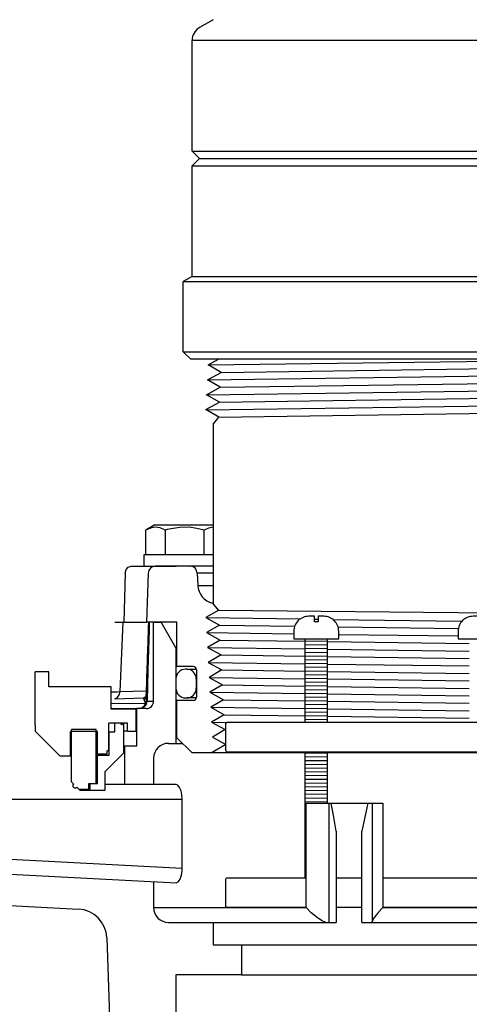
# Model space of a CAD drawing. Extents: x -285 to 5863, y 308 to 3178.
# Tile 394 of 622: x 1826 to 1829.76, y 969.54 to 977.78. Entities that reach past the tile are written whole.
import ezdxf

# ---------------------------------------------------------------- set-up
doc = ezdxf.new("R2010")
doc.units = 0
doc.header["$MEASUREMENT"] = 0
doc.header["$PDSIZE"] = 1
doc.layers.get('DEFPOINTS').update_dxf_attribs({"linetype": 'CONTINUOUS'})
for name, color, linetype in [('DIM', 3, 'CONTINUOUS'), ('GALV-4', 4, 'CONTINUOUS'), ('JACK-SCREW', 2, 'CONTINUOUS'), ('SPILL-BUCKET', 1, 'CONTINUOUS'), ('SWIVEL-ADAPTOR', 1, 'CONTINUOUS')]:
    doc.layers.add(name, color=color, linetype=linetype)
doc.styles.add('SIMPLEX', font='simplex')
doc.dimstyles.new('DIM64', dxfattribs={"dimscale": 64, "dimtxt": 0.09375, "dimasz": 0.09375, "dimexe": 0.0625, "dimexo": 0.0625, "dimgap": 0.046875, "dimtad": 1, "dimdec": 4, "dimzin": 3, "dimdsep": 46, "dimlunit": 4, "dimtxsty": 'SIMPLEX', "dimcen": 0, "dimclrd": 256, "dimclre": 256, "dimclrt": 256, "dimadec": 0, "dimazin": 0, "dimtfac": 1, "dimtdec": 4, "dimtmove": 0, "dimatfit": 3, "dimfxl": 1, "dimfrac": 2, "dimtolj": 1, "dimtzin": 0, "dimarcsym": 0})

# ---------------------------------------------------------------- blocks, each defined once
blk = doc.blocks.new('*D13')
at = {"layer": 'DEFPOINTS', "color": 0, "transparency": 16777216}
for p in [(1368.5472, 978.296), (2031.7725, 978.0147), (1368.5472, 700.5233)]:
    blk.add_point(p, dxfattribs=at)
at = {"layer": 'DIM', "lineweight": -2, "transparency": 16777216}
for p, q in [((1368.5472, 974.296), (1368.5472, 696.5233)), ((2031.7725, 974.0147), (2031.7725, 696.5233)), ((2025.7725, 700.5233), (1374.5472, 700.5233))]:
    blk.add_line(p, q, dxfattribs=at)
at = {"layer": 'DIM', "transparency": 16777216}
for points in [[(1374.5472, 701.5233), (1374.5472, 699.5233), (1368.5472, 700.5233)], [(2025.7725, 701.5233), (2025.7725, 699.5233), (2031.7725, 700.5233)]]:
    blk.add_solid(points, dxfattribs=at)
at = {"layer": 'DIM', "transparency": 16777216, "insert": (1700.1599, 708.0947), "char_height": 6, "attachment_point": 5, "style": 'SIMPLEX'}
blk.add_mtext('\\A1;55\'-3 1/4" (F.V. TANK SLAB)', dxfattribs=at)

msp = doc.modelspace()

# ---------------------------------------------------------------- linework, layer by layer
at = {"layer": 'GALV-4', "linetype": 'Continuous'}
for p, q in [((1827.58129, 974.88788), (1827.66745, 974.93528)), ((1827.68819, 974.82542), (1827.58129, 974.88788)), ((1827.57434, 974.76296), (1827.68819, 974.82542)), ((1827.68156, 974.7005), (1827.57434, 974.76296)), ((1827.56738, 974.63805), (1827.68156, 974.7005)), ((1827.67494, 974.57559), (1827.56738, 974.63805)), ((1827.56076, 974.51313), (1827.67494, 974.57559)), ((1827.66832, 974.45067), (1827.56076, 974.51313)), ((1827.6677, 974.45103), (1827.62181, 974.39494)), ((1827.62181, 974.39494), (1827.62181, 972.89513)), ((1827.6677, 972.83474), (1827.61829, 972.89513)), ((1827.66832, 972.8351), (1827.56076, 972.77264)), ((1827.56076, 972.77264), (1827.67494, 972.71018)), ((1827.67494, 972.71018), (1827.56738, 972.64773)), ((1827.56738, 972.64773), (1827.68156, 972.58527)), ((1827.68156, 972.58527), (1827.57434, 972.52281)), ((1827.57434, 972.52281), (1827.68819, 972.46035)), ((1827.68819, 972.46035), (1827.58129, 972.3979)), ((1827.58129, 972.3979), (1827.69481, 972.33544)), ((1827.69481, 972.33544), (1827.58825, 972.27298)), ((1827.68209, 972.34244), (1827.6912, 972.33332)), ((1827.58825, 972.27298), (1827.70143, 972.21052)), ((1827.70143, 972.21052), (1827.59521, 972.14807)), ((1827.59521, 972.14807), (1827.70805, 972.08561)), ((1827.70805, 972.08561), (1827.60217, 972.02315)), ((1827.60217, 972.02315), (1827.71467, 971.96069)), ((1827.71467, 971.96069), (1827.60912, 971.89824)), ((1827.60912, 971.89824), (1827.7213, 971.83578)), ((1827.7213, 971.83578), (1827.61608, 971.77332)), ((1827.61608, 971.77332), (1827.72792, 971.71087)), ((1827.72792, 971.71087), (1827.61376, 971.64289)), ((1827.61376, 971.64289), (1832.00251, 971.64289))]:
    msp.add_line(p, q, dxfattribs=at)
at = {"layer": 'GALV-4', "color": 7, "linetype": 'Continuous'}
for p, q in [((1827.58129, 974.88788), (1831.0558, 974.93528)), ((1827.68819, 974.82542), (1832.05212, 974.88788)), ((1827.57434, 974.76296), (1832.1658, 974.82542)), ((1827.68156, 974.7005), (1832.05874, 974.76296)), ((1827.56738, 974.63805), (1832.17276, 974.7005)), ((1827.67494, 974.57559), (1832.06536, 974.63805)), ((1827.56107, 974.51295), (1832.17971, 974.57559)), ((1827.66832, 974.45067), (1832.06536, 974.51323)), ((1827.66832, 972.8351), (1832.0402, 972.79108)), ((1827.56076, 972.77264), (1828.35066, 972.76196)), ((1828.46881, 972.76036), (1828.50006, 972.75994)), ((1828.62325, 972.75827), (1829.70304, 972.74367)), ((1827.56738, 972.64773), (1828.29694, 972.63783)), ((1827.67494, 972.71018), (1828.30419, 972.70123)), ((1828.6664, 972.69608), (1829.67228, 972.68177)), ((1827.68156, 972.58527), (1828.39069, 972.57515)), ((1828.57819, 972.57247), (1829.76399, 972.55555)), ((1828.67194, 972.63275), (1829.67024, 972.61921)), ((1827.57434, 972.52281), (1828.39069, 972.51171)), ((1828.57819, 972.50916), (1829.76399, 972.49303)), ((1827.68819, 972.46035), (1828.39069, 972.4503)), ((1828.57819, 972.44762), (1829.76399, 972.43064)), ((1827.58129, 972.3979), (1828.39069, 972.38685)), ((1827.69481, 972.33544), (1828.39069, 972.32545)), ((1828.57819, 972.38429), (1829.76399, 972.36811)), ((1828.57819, 972.32276), (1829.76399, 972.30573)), ((1827.58825, 972.27298), (1828.39069, 972.262)), ((1828.57819, 972.25943), (1829.76399, 972.2432)), ((1827.70143, 972.21052), (1828.39069, 972.2006)), ((1828.57819, 972.1979), (1829.76399, 972.18082)), ((1827.59521, 972.14807), (1828.39069, 972.13715)), ((1827.70805, 972.08561), (1828.39069, 972.07575)), ((1828.57819, 972.13457), (1829.76399, 972.11829)), ((1828.57819, 972.07304), (1829.76399, 972.05591)), ((1827.60217, 972.02315), (1828.39069, 972.01229)), ((1828.57819, 972.00971), (1829.76399, 971.99338)), ((1827.71467, 971.96069), (1828.39069, 971.9509)), ((1828.57819, 971.94818), (1829.76399, 971.931)), ((1827.60912, 971.89824), (1827.73657, 971.89648))]:
    msp.add_line(p, q, dxfattribs=at)
at = {"layer": 'JACK-SCREW'}
for p, q in [((1828.39069, 971.89812), (1828.39069, 972.59677)), ((1828.57819, 971.89812), (1828.57819, 972.59677)), ((1828.39069, 970.59677), (1828.39069, 971.64812)), ((1828.57819, 971.22117), (1828.57819, 971.64812))]:
    msp.add_line(p, q, dxfattribs=at)
for points in [[(1828.29694, 972.65927), (1828.29694, 972.59677), (1828.67194, 972.59677), (1828.67194, 972.65927, 0.4142136), (1828.54694, 972.78427), (1828.50006, 972.78427), (1828.50006, 972.7374), (1828.46881, 972.7374), (1828.46881, 972.78427), (1828.42194, 972.78427, 0.4142136)], [(1829.67024, 972.65927), (1829.67024, 972.59677), (1830.04524, 972.59677), (1830.04524, 972.65927, 0.4142136), (1829.92024, 972.78427), (1829.87337, 972.78427), (1829.87337, 972.7374), (1829.84212, 972.7374), (1829.84212, 972.78427), (1829.79524, 972.78427, 0.4142136)]]:
    msp.add_lwpolyline(points, format="xyb", close=True, dxfattribs=at)
at = {"layer": 'JACK-SCREW', "color": 2, "linetype": 'Continuous'}
msp.add_lwpolyline([(1827.72792, 971.66375), (1827.72792, 971.8825, -0.4142136), (1827.74354, 971.89812), (1831.97194, 971.89812, -0.4142136), (1831.98756, 971.8825), (1831.98756, 971.66375, -0.4142136), (1831.97194, 971.64812), (1827.74354, 971.64812, -0.4142136)], format="xyb", close=True, dxfattribs=at)
for points in [[(1828.40043, 970.34677), (1827.74354, 970.34677, -0.4142136), (1827.72792, 970.3624), (1827.72792, 970.58115, -0.4142136), (1827.74354, 970.59677), (1828.40043, 970.59677)], [(1829.04025, 970.59677), (1831.97194, 970.59677, -0.4142136), (1831.98756, 970.58115), (1831.98756, 970.3624, -0.4142136), (1831.97194, 970.34677), (1829.04025, 970.34677)]]:
    msp.add_lwpolyline(points, format="xyb", dxfattribs=at)
for points in [[(1828.65178, 970.59677), (1828.86483, 970.59677)], [(1828.86483, 970.34677), (1828.65178, 970.34677)]]:
    msp.add_lwpolyline(points, dxfattribs=at)
at = {"layer": 'SPILL-BUCKET', "linetype": 'Continuous'}
for p, q in [((1827.13403, 973.54808), (1827.05933, 973.50495)), ((1827.09695, 973.52245), (1827.05933, 973.50495)), ((1827.05933, 973.29825), (1827.05933, 973.50495)), ((1827.13469, 973.52992), (1827.09695, 973.52245)), ((1827.13403, 973.54808), (1827.62181, 973.54808)), ((1827.1791, 973.52403), (1827.13469, 973.52992)), ((1827.2216, 973.50495), (1827.1791, 973.52403)), ((1827.23858, 973.50966), (1827.2216, 973.50495)), ((1827.2216, 973.50495), (1827.2216, 973.29825)), ((1827.25566, 973.51397), (1827.23858, 973.50966)), ((1827.33956, 973.52805), (1827.25566, 973.51397)), ((1827.4224, 973.52853), (1827.33956, 973.52805)), ((1827.48516, 973.51983), (1827.4224, 973.52853)), ((1827.54613, 973.50495), (1827.48516, 973.51983)), ((1827.58376, 973.52245), (1827.54613, 973.50495)), ((1827.54613, 973.29825), (1827.54613, 973.50495)), ((1827.6215, 973.52992), (1827.58376, 973.52245)), ((1827.62181, 973.52988), (1827.6215, 973.52992)), ((1827.0426, 973.29825), (1827.0426, 973.20432)), ((1827.62181, 973.29825), (1827.0426, 973.29825)), ((1826.8866, 973.14404), (1826.87492, 972.73589)), ((1826.8866, 973.14404), (1826.89403, 973.17434)), ((1826.89403, 973.17434), (1826.91267, 973.19631)), ((1826.91267, 973.19631), (1826.93773, 973.20432)), ((1826.93773, 973.20432), (1827.20907, 973.20432)), ((1827.07875, 973.14404), (1827.0645, 972.73589)), ((1827.42721, 973.20432), (1827.14117, 973.20432)), ((1827.20907, 973.20432), (1827.25412, 973.20432)), ((1827.25412, 973.20432), (1827.28706, 973.20432)), ((1827.28706, 973.20432), (1827.30714, 973.20432)), ((1827.30714, 973.20432), (1827.31389, 973.20432)), ((1827.42721, 973.20432), (1827.43316, 973.20432)), ((1827.62181, 973.20432), (1827.43316, 973.20432)), ((1827.48963, 973.14404), (1827.49317, 973.04272)), ((1827.62181, 972.89513), (1827.61829, 972.89513)), ((1826.79941, 972.73589), (1826.83015, 972.73589)), ((1826.83015, 972.73589), (1826.86822, 972.73589)), ((1826.84322, 972.15341), (1826.86822, 972.73589)), ((1826.86822, 972.73589), (1827.0645, 972.73589)), ((1827.31755, 972.73589), (1827.0645, 972.73589)), ((1827.08096, 972.73184), (1827.08082, 972.72778)), ((1827.08109, 972.73589), (1827.08096, 972.73184)), ((1827.08831, 972.73589), (1827.08628, 972.66343)), ((1827.12369, 972.73589), (1827.18614, 972.73589)), ((1827.12369, 972.07374), (1827.12369, 972.73589)), ((1827.31106, 972.51953), (1827.18614, 972.73589)), ((1827.31755, 972.36289), (1827.31755, 972.73589)), ((1827.07889, 972.67059), (1827.07791, 972.64122)), ((1827.07986, 972.69919), (1827.07889, 972.67059)), ((1827.08082, 972.72778), (1827.07986, 972.69919)), ((1827.08628, 972.66343), (1827.08424, 972.59095)), ((1827.07589, 972.58161), (1827.07487, 972.55137)), ((1827.07691, 972.61184), (1827.07589, 972.58161)), ((1827.07791, 972.64122), (1827.07691, 972.61184)), ((1827.08424, 972.59095), (1827.07695, 972.33245)), ((1827.07277, 972.48896), (1827.07167, 972.45667)), ((1827.07382, 972.52017), (1827.07277, 972.48896)), ((1827.07487, 972.55137), (1827.07382, 972.52017)), ((1827.31268, 972.51953), (1827.31106, 972.51953)), ((1827.31106, 972.51953), (1827.31106, 971.72083)), ((1827.31754, 972.51953), (1827.31268, 972.51953)), ((1827.07058, 972.42437), (1827.06944, 972.39082)), ((1827.07167, 972.45667), (1827.07058, 972.42437)), ((1827.06712, 972.32222), (1827.06593, 972.28718)), ((1827.06831, 972.35726), (1827.06712, 972.32222)), ((1827.06944, 972.39082), (1827.06831, 972.35726)), ((1827.07695, 972.33245), (1827.06963, 972.07374)), ((1827.45406, 972.36289), (1827.31755, 972.36289)), ((1827.40996, 972.34116), (1827.43679, 972.34116)), ((1827.43679, 972.34116), (1827.4813, 972.34116)), ((1827.48194, 972.33501), (1827.48194, 972.10797)), ((1827.0647, 972.2509), (1827.06346, 972.21462)), ((1827.06593, 972.28718), (1827.0647, 972.2509)), ((1826.76893, 972.15058), (1826.81864, 972.15247)), ((1826.81864, 972.15247), (1826.84322, 972.15341)), ((1826.83696, 972.12589), (1826.84322, 972.15341)), ((1826.84322, 972.15341), (1827.06164, 972.16104)), ((1827.06221, 972.17763), (1827.06095, 972.14063)), ((1827.06346, 972.21462), (1827.06221, 972.17763)), ((1826.79941, 972.09475), (1826.82125, 972.10486)), ((1826.79941, 972.09444), (1827.04005, 972.10284)), ((1826.82125, 972.10486), (1826.83696, 972.12589)), ((1827.04024, 972.10286), (1827.04002, 972.10286)), ((1827.04154, 972.1008), (1827.04005, 972.10284)), ((1827.04045, 972.10287), (1827.04024, 972.10286)), ((1827.04177, 972.10294), (1827.04045, 972.10287)), ((1827.04349, 972.09439), (1827.04154, 972.1008)), ((1827.04308, 972.10307), (1827.04177, 972.10294)), ((1827.04436, 972.10325), (1827.04308, 972.10307)), ((1827.04434, 972.09048), (1827.04349, 972.09439)), ((1827.04522, 972.08554), (1827.04434, 972.09048)), ((1827.04563, 972.10345), (1827.04436, 972.10325)), ((1827.04522, 972.08554), (1827.05367, 972.0941)), ((1827.0481, 972.07549), (1827.04522, 972.08554)), ((1827.04686, 972.1037), (1827.04563, 972.10345)), ((1827.04807, 972.10398), (1827.04686, 972.1037)), ((1827.04923, 972.10429), (1827.04807, 972.10398)), ((1827.0535, 972.06461), (1827.0481, 972.07549)), ((1827.05035, 972.10463), (1827.04923, 972.10429)), ((1827.05142, 972.10499), (1827.05035, 972.10463)), ((1827.05245, 972.10537), (1827.05142, 972.10499)), ((1827.05343, 972.10576), (1827.05245, 972.10537)), ((1827.05294, 972.04191), (1827.06155, 972.0727)), ((1827.05436, 972.10617), (1827.05343, 972.10576)), ((1827.05367, 972.0941), (1827.05977, 972.10427)), ((1827.05525, 972.10659), (1827.05436, 972.10617)), ((1827.05608, 972.10701), (1827.05525, 972.10659)), ((1827.05656, 972.10727), (1827.05608, 972.10701)), ((1827.05703, 972.10752), (1827.05656, 972.10727)), ((1827.05747, 972.10778), (1827.05703, 972.10752)), ((1827.05789, 972.10803), (1827.05747, 972.10778)), ((1827.05831, 972.10829), (1827.05789, 972.10803)), ((1827.05871, 972.10855), (1827.05831, 972.10829)), ((1827.05989, 972.10936), (1827.05871, 972.10855)), ((1827.06025, 972.12023), (1827.05956, 972.09982)), ((1827.05968, 972.09979), (1827.06155, 972.0727)), ((1827.0601, 972.06545), (1827.06155, 972.0727)), ((1827.06095, 972.14063), (1827.06025, 972.12023)), ((1827.06155, 972.0727), (1827.06494, 972.07322)), ((1827.06162, 972.04251), (1827.06963, 972.07374)), ((1827.06494, 972.07322), (1827.06963, 972.07374)), ((1827.06963, 972.07374), (1827.09956, 972.07374)), ((1827.09956, 972.07374), (1827.11764, 972.07374)), ((1827.11764, 972.07374), (1827.12369, 972.07374)), ((1827.45406, 972.08009), (1827.31755, 972.08009)), ((1827.31755, 971.7678), (1827.31755, 972.08009)), ((1827.48111, 972.10132), (1827.43671, 972.10132)), ((1826.76893, 972.05329), (1827.05747, 972.05836)), ((1826.76893, 972.01129), (1826.98068, 972.01129)), ((1826.98068, 972.01129), (1826.98528, 972.01129)), ((1827.06123, 972.01129), (1826.98528, 972.01129)), ((1826.98528, 971.699), (1826.98528, 972.01129)), ((1826.99982, 972.01129), (1827.03039, 972.01948)), ((1826.99982, 972.01129), (1827.02519, 972.01725)), ((1827.00987, 972.01129), (1827.03975, 972.01965)), ((1827.02519, 972.01725), (1827.04571, 972.03401)), ((1827.03039, 972.01948), (1827.05294, 972.04191)), ((1827.03975, 972.01965), (1827.06162, 972.04251)), ((1827.04571, 972.03401), (1827.05747, 972.05836)), ((1827.05747, 972.05836), (1827.0535, 972.06461)), ((1827.05747, 972.05836), (1827.0601, 972.06545)), ((1827.31755, 971.7678), (1827.44247, 971.64289)), ((1826.87487, 971.699), (1826.8816, 971.699)), ((1826.8816, 971.699), (1826.88385, 971.699)), ((1826.88385, 971.37566), (1826.88385, 971.699)), ((1826.88385, 971.699), (1826.98528, 971.699)), ((1827.2486, 971.72083), (1827.31106, 971.72083)), ((1827.31106, 971.72083), (1827.31702, 971.72083)), ((1827.31702, 971.72083), (1827.33489, 971.72083)), ((1827.33489, 971.72083), (1827.36457, 971.72083)), ((1827.12369, 971.59592), (1827.12369, 971.37566)), ((1827.44247, 971.64289), (1827.61376, 971.64289)), ((1827.31182, 971.37566), (1826.71773, 971.37566)), ((1827.32649, 971.37011), (1827.31182, 971.37566)), ((1827.34187, 971.35153), (1827.32649, 971.37011)), ((1827.35371, 971.32382), (1827.34187, 971.35153)), ((1827.36416, 971.25074), (1824.75031, 971.25074)), ((1827.36141, 971.28949), (1827.35371, 971.32382)), ((1827.36416, 971.25074), (1827.36141, 971.28949)), ((1827.36416, 970.67672), (1827.36416, 971.25074)), ((1828.40043, 970.34677), (1828.40043, 971.22117)), ((1828.40043, 971.22117), (1829.04025, 971.22117)), ((1828.59032, 971.22117), (1828.59032, 970.22186)), ((1828.62985, 971.10382), (1828.60801, 971.22117)), ((1828.91424, 971.22117), (1828.88965, 971.10325)), ((1828.95503, 970.23731), (1828.95503, 971.22117)), ((1829.04025, 971.22117), (1829.04025, 970.34677)), ((1828.65178, 970.98696), (1828.62985, 971.10382)), ((1828.88965, 971.10325), (1828.86483, 970.98696)), ((1828.65178, 970.98696), (1828.65178, 970.22186)), ((1828.86483, 970.22186), (1828.86483, 970.98696)), ((1824.75031, 970.81371), (1827.36416, 970.67672)), ((1824.86868, 970.68242), (1827.31182, 970.55438)), ((1827.36349, 970.65746), (1827.36416, 970.67672)), ((1827.3456, 970.58382), (1827.35761, 970.61815)), ((1827.35761, 970.61815), (1827.36349, 970.65746)), ((1827.12369, 970.56424), (1827.12369, 970.34677)), ((1827.31182, 970.55438), (1827.32933, 970.56138)), ((1827.32933, 970.56138), (1827.3456, 970.58382)), ((1827.12369, 970.34677), (1828.40043, 970.34677)), ((1828.4007, 970.34646), (1828.40043, 970.34677)), ((1828.44197, 970.30363), (1828.4007, 970.34646)), ((1829.03994, 970.34646), (1829.00257, 970.30586)), ((1829.04025, 970.34677), (1829.03994, 970.34646)), ((1829.04025, 970.34677), (1832.11827, 970.34677)), ((1828.46597, 970.28232), (1828.44197, 970.30363)), ((1828.49114, 970.26245), (1828.46597, 970.28232)), ((1828.52866, 970.23794), (1828.49114, 970.26245)), ((1828.96972, 970.26381), (1828.95503, 970.23731)), ((1828.98465, 970.28413), (1828.96972, 970.26381)), ((1829.00257, 970.30586), (1828.98465, 970.28413)), ((1827.2486, 970.22186), (1828.65178, 970.22186)), ((1827.62335, 970.22186), (1827.62335, 970.03449)), ((1828.563, 970.22186), (1828.52866, 970.23794)), ((1828.86483, 970.22186), (1829.86544, 970.22186)), ((1828.94295, 970.22186), (1828.94292, 970.22186)), ((1828.94738, 970.22383), (1828.94295, 970.22186)), ((1828.9516, 970.22953), (1828.94738, 970.22383)), ((1828.95334, 970.23309), (1828.9516, 970.22953)), ((1828.95503, 970.23731), (1828.95334, 970.23309)), ((1827.86018, 970.03449), (1827.86018, 969.783))]:
    msp.add_line(p, q, dxfattribs=at)
at = {"layer": 'SPILL-BUCKET', "color": 7, "linetype": 'Continuous'}
for p, q in [((1827.62181, 973.14404), (1827.48963, 973.14404)), ((1827.49317, 973.04273), (1827.62181, 973.04273)), ((1828.57819, 972.57602), (1828.39069, 972.57335)), ((1828.57819, 972.54477), (1828.39069, 972.5421)), ((1828.57819, 972.51351), (1828.39069, 972.51085)), ((1828.57819, 972.48226), (1828.39069, 972.47959)), ((1828.57819, 972.45101), (1828.39069, 972.44834)), ((1828.57819, 972.41975), (1828.39069, 972.41709)), ((1827.401, 972.34116), (1827.391, 972.34116)), ((1827.401, 972.34116), (1827.40996, 972.34116)), ((1828.57819, 972.3885), (1828.39069, 972.38583)), ((1828.57819, 972.35725), (1828.39069, 972.35458)), ((1828.57819, 972.32599), (1828.39069, 972.32333)), ((1827.31106, 972.26121), (1827.31106, 972.18127)), ((1827.48094, 972.26121), (1827.48094, 972.18127)), ((1827.48119, 972.26121), (1827.48094, 972.26121)), ((1827.48194, 972.26121), (1827.48119, 972.26121)), ((1828.57819, 972.29474), (1828.39069, 972.29207)), ((1828.57819, 972.26349), (1828.39069, 972.26082)), ((1827.48094, 972.18127), (1827.48119, 972.18127)), ((1827.48119, 972.18127), (1827.48194, 972.18127)), ((1828.57819, 972.23223), (1828.39069, 972.22957)), ((1828.57819, 972.20098), (1828.39069, 972.19831)), ((1828.57819, 972.16973), (1828.39069, 972.16706)), ((1827.391, 972.10132), (1827.401, 972.10132)), ((1827.40994, 972.10132), (1827.401, 972.10132)), ((1827.43671, 972.10132), (1827.40994, 972.10132)), ((1828.57819, 972.13847), (1828.39069, 972.13581)), ((1828.57819, 972.10722), (1828.39069, 972.10455)), ((1828.57819, 972.07597), (1828.39069, 972.0733)), ((1828.57819, 972.04472), (1828.39069, 972.04205)), ((1828.57819, 972.01346), (1828.39069, 972.01079)), ((1828.57819, 971.98221), (1828.39069, 971.97954)), ((1828.57819, 971.95096), (1828.39069, 971.94829)), ((1828.57819, 971.9197), (1828.39069, 971.91704)), ((1828.57819, 971.63842), (1828.39069, 971.63576)), ((1828.57819, 971.60717), (1828.39069, 971.6045)), ((1828.57819, 971.57592), (1828.39069, 971.57325)), ((1828.57819, 971.54466), (1828.39069, 971.542)), ((1828.57819, 971.51341), (1828.39069, 971.51074)), ((1828.57819, 971.48216), (1828.39069, 971.47949)), ((1828.57819, 971.4509), (1828.39069, 971.44824)), ((1828.57819, 971.41965), (1828.39069, 971.41698)), ((1828.57819, 971.3884), (1828.39069, 971.38573)), ((1828.57819, 971.35715), (1828.39069, 971.35448)), ((1828.57819, 971.32589), (1828.39069, 971.32322)), ((1828.57819, 971.29464), (1828.39069, 971.29197)), ((1828.57819, 971.26339), (1828.39069, 971.26072)), ((1828.57819, 971.23213), (1828.39069, 971.22947)), ((1828.40043, 971.19835), (1828.39069, 971.19821)), ((1828.40043, 971.1671), (1828.39069, 971.16696)), ((1828.40043, 971.13584), (1828.39069, 971.13571)), ((1828.40043, 971.10459), (1828.39069, 971.10445)), ((1828.40043, 971.07334), (1828.39069, 971.0732)), ((1828.40043, 971.04209), (1828.39069, 971.04195)), ((1828.40043, 971.01083), (1828.39069, 971.01069)), ((1828.40043, 970.97958), (1828.39069, 970.97944)), ((1828.40043, 970.94833), (1828.39069, 970.94819)), ((1828.40043, 970.91707), (1828.39069, 970.91693)), ((1828.40043, 970.88582), (1828.39069, 970.88568)), ((1828.40043, 970.85457), (1828.39069, 970.85443)), ((1828.40043, 970.82331), (1828.39069, 970.82317)), ((1828.40043, 970.79206), (1828.39069, 970.79192)), ((1828.40043, 970.76081), (1828.39069, 970.76067)), ((1828.40043, 970.72955), (1828.39069, 970.72941)), ((1828.40043, 970.6983), (1828.39069, 970.69816)), ((1828.40043, 970.66705), (1828.39069, 970.66691)), ((1828.40043, 970.63579), (1828.39069, 970.63566)), ((1828.40043, 970.60454), (1828.39069, 970.6044))]:
    msp.add_line(p, q, dxfattribs=at)
at = {"layer": 'SPILL-BUCKET', "color": 1, "linetype": 'Continuous'}
for p, q in [((1826.13436, 971.87588), (1826.13436, 972.32057)), ((1826.24928, 972.32057), (1826.13436, 972.32057)), ((1826.24928, 972.19297), (1826.24928, 972.32057)), ((1826.76893, 972.19297), (1826.24928, 972.19297)), ((1826.76893, 972.00579), (1826.76893, 972.19297)), ((1826.76893, 972.00579), (1826.76893, 972.03342)), ((1826.97754, 972.00579), (1826.76893, 972.00579)), ((1826.97754, 971.82391), (1826.97754, 972.00579)), ((1826.13436, 971.87588), (1826.13436, 971.82192)), ((1826.43666, 971.3987), (1826.43666, 971.83591)), ((1826.64401, 971.83591), (1826.43666, 971.83591)), ((1826.64401, 971.38422), (1826.64401, 971.83591)), ((1826.84313, 971.89087), (1826.74894, 971.89087)), ((1826.74894, 971.6661), (1826.74894, 971.89087)), ((1826.80091, 971.81592), (1826.80091, 971.89087)), ((1826.87486, 971.89087), (1826.80091, 971.89087)), ((1826.84313, 971.89087), (1826.85812, 971.87588)), ((1826.85812, 971.87588), (1826.87311, 971.89087)), ((1826.90509, 971.89087), (1826.87311, 971.89087)), ((1826.8975, 971.82391), (1826.87484, 971.82391)), ((1826.87486, 971.64104), (1826.87486, 971.89087)), ((1826.90509, 971.82391), (1826.8975, 971.82391)), ((1826.90509, 971.82391), (1826.90509, 971.89087)), ((1826.90509, 971.82391), (1826.97754, 971.82391)), ((1826.13436, 971.82192), (1826.34022, 971.61606)), ((1826.42866, 971.61606), (1826.42866, 971.82091)), ((1826.65501, 971.82091), (1826.42866, 971.82091)), ((1826.65501, 971.63304), (1826.65501, 971.82091)), ((1826.74894, 971.81592), (1826.75082, 971.81592)), ((1826.75082, 971.81592), (1826.75144, 971.81592)), ((1826.75144, 971.81592), (1826.80091, 971.81592)), ((1826.75144, 971.62105), (1826.75144, 971.81592)), ((1826.73495, 971.65803), (1826.74894, 971.6661)), ((1826.73495, 971.63304), (1826.73495, 971.65803)), ((1826.34022, 971.61606), (1826.42866, 971.61606)), ((1826.65225, 971.63304), (1826.64401, 971.63304)), ((1826.64402, 971.62105), (1826.65226, 971.62105)), ((1826.65501, 971.63304), (1826.65225, 971.63304)), ((1826.65226, 971.62105), (1826.65501, 971.62105)), ((1826.65501, 971.63304), (1826.73495, 971.63304)), ((1826.65501, 971.38422), (1826.65501, 971.62105)), ((1826.65501, 971.62105), (1826.75144, 971.62105)), ((1826.71771, 971.4839), (1826.87486, 971.64104)), ((1826.71771, 971.32875), (1826.71771, 971.4839)), ((1826.43541, 971.3987), (1826.43634, 971.3987)), ((1826.43634, 971.3987), (1826.43666, 971.3987)), ((1826.43666, 971.3987), (1826.45375, 971.38161)), ((1826.4525, 971.38161), (1826.45344, 971.38161)), ((1826.45344, 971.38161), (1826.45375, 971.38161)), ((1826.48202, 971.35334), (1826.49911, 971.33625)), ((1826.4988, 971.33625), (1826.49786, 971.33625)), ((1826.49911, 971.33625), (1826.4988, 971.33625)), ((1826.49911, 971.33625), (1826.58306, 971.33625)), ((1826.50536, 971.32875), (1826.55362, 971.32875)), ((1826.55362, 971.32875), (1826.58312, 971.32875)), ((1826.58306, 971.33625), (1826.58306, 971.38422)), ((1826.58306, 971.38422), (1826.64401, 971.38422)), ((1826.58312, 971.32875), (1826.59305, 971.32875)), ((1826.59305, 971.38422), (1826.65501, 971.38422)), ((1826.59305, 971.32875), (1826.59305, 971.38422)), ((1826.59305, 971.32875), (1826.71771, 971.32875)), ((1824.73723, 970.42639), (1826.49595, 970.33422)), ((1826.73255, 970.09345), (1826.83936, 967.03487)), ((1827.31106, 969.783), (1827.31106, 968.57539)), ((1827.86018, 969.783), (1827.31106, 969.783))]:
    msp.add_line(p, q, dxfattribs=at)
at = {"layer": 'SPILL-BUCKET'}
for p, q in [((1827.62335, 970.03449), (1832.12027, 970.03449)), ((1827.86018, 969.783), (1831.88343, 969.783))]:
    msp.add_line(p, q, dxfattribs=at)
at = {"layer": 'SPILL-BUCKET', "linetype": 'Continuous'}
for centre, radius, start, end in [((1827.14117, 973.14186), 0.06246, 90, 178), ((1827.42721, 973.14186), 0.06246, 2, 90), ((1827.64922, 973.04818), 0.15614, 182, 258.577269), ((1827.45406, 972.33501), 0.02788, 0, 90), ((1827.06123, 972.07374), 0.06246, 270, 0), ((1827.45406, 972.10797), 0.02788, 270, 0), ((1827.2486, 971.59592), 0.12491, 90, 180), ((1827.2486, 970.34677), 0.12491, 180, 270)]:
    msp.add_arc(centre, radius, start, end, dxfattribs=at)
at = {"layer": 'SPILL-BUCKET', "color": 7, "linetype": 'Continuous'}
for centre, start, end in [((1827.391, 972.26121), 90, 180), ((1827.401, 972.26121), 0, 90), ((1827.391, 972.18127), 180, 270), ((1827.401, 972.18127), 270, 0)]:
    msp.add_arc(centre, 0.07995, start, end, dxfattribs=at)
at = {"layer": 'SPILL-BUCKET', "color": 1, "linetype": 'Continuous'}
for centre, radius, start, end in [((1826.46788, 971.36748), 0.01999, 135, 315), ((1826.48287, 970.08473), 0.24983, 2, 87)]:
    msp.add_arc(centre, radius, start, end, dxfattribs=at)
at = {"layer": 'SWIVEL-ADAPTOR', "linetype": 'Continuous'}
for p, q in [((1827.62181, 977.77609), (1827.50803, 977.71039)), ((1827.62181, 977.77609), (1827.50803, 977.71039)), ((1827.44553, 976.67727), (1827.44553, 977.60248)), ((1827.44553, 976.67727), (1827.44553, 977.60248)), ((1827.44553, 976.67727), (1827.50803, 976.61477)), ((1827.50803, 976.61477), (1827.44553, 976.55227)), ((1827.44553, 975.62706), (1827.44553, 976.55227)), ((1827.44553, 975.62706), (1827.44553, 976.55227)), ((1827.44553, 975.62706), (1827.37181, 975.58432)), ((1827.44553, 975.62706), (1827.37181, 975.58432)), ((1827.37181, 974.99778), (1827.37181, 975.58432)), ((1827.37181, 974.99778), (1827.37181, 975.58432)), ((1827.37181, 974.99778), (1827.43431, 974.93528)), ((1827.37181, 974.99778), (1827.43431, 974.93528)), ((1827.62822, 974.93528), (1827.43431, 974.93528)), ((1832.30931, 974.93528), (1827.43431, 974.93528))]:
    msp.add_line(p, q, dxfattribs=at)
at = {"layer": 'SWIVEL-ADAPTOR', "color": 7}
for p, q in [((1832.29863, 977.60248), (1827.44606, 977.60248)), ((1827.44553, 976.67727), (1832.29809, 976.67727)), ((1827.44553, 976.55227), (1832.29809, 976.55227)), ((1827.37181, 975.58432), (1832.37181, 975.58432)), ((1827.37181, 974.99778), (1832.37181, 974.99778))]:
    msp.add_line(p, q, dxfattribs=at)
at = {"layer": 'SWIVEL-ADAPTOR'}
for p, q in [((1827.50803, 976.61477), (1832.23559, 976.61477)), ((1827.44553, 975.62706), (1832.29809, 975.62706))]:
    msp.add_line(p, q, dxfattribs=at)
at = {"layer": 'SWIVEL-ADAPTOR', "linetype": 'Continuous'}
msp.add_arc((1827.57053, 977.60248), 0.12447, 120.079762, 180, dxfattribs=at)
msp.add_arc((1827.57053, 977.60248), 0.12447, 120.079762, 180, dxfattribs=at)

# ---------------------------------------------------------------- dimensions: what is measured, and where the dimension line sits
at = {"layer": 'DIM'}
dim = msp.add_linear_dim(base=(1368.54722, 700.52328), p1=(2031.77254, 978.01471), p2=(1368.54722, 978.29596), angle=180, text='<> (F.V. TANK SLAB)', dimstyle='DIM64', dxfattribs=at)
dim.commit()
dim.dimension.update_dxf_attribs({"geometry": '*D13', "text_midpoint": (1700.15988, 708.09471)})

doc.saveas('drawing.dxf')
